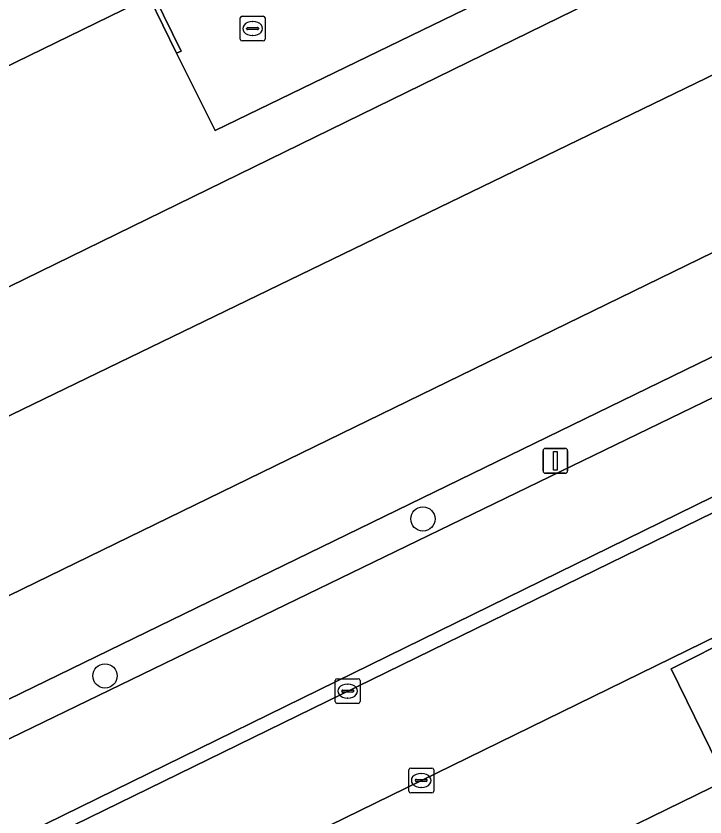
# Model space of a CAD drawing. Extents: x 160455 to 162082, y 388339 to 389736.
# Drawn here: x 161032.93 to 161060.7, y 388778.54 to 388810.82 of the extents above; entities that cross this region are included whole.
import ezdxf

# ---------------------------------------------------------------- set-up
doc = ezdxf.new("R2010")
doc.units = 0
for name, color, linetype in [('IMGEO_Boom', 7, 'Continuous'), ('IMGEO_Erf', 7, 'Continuous'), ('IMGEO_Fietspad_gesloten', 7, 'Continuous'), ('IMGEO_Groenvoorziening', 7, 'Continuous'), ('IMGEO_Haag', 7, 'Continuous'), ('IMGEO_Kolk', 7, 'Continuous'), ('IMGEO_Lichtmast', 7, 'Continuous'), ('IMGEO_Oever', 7, 'Continuous'), ('IMGEO_Pand', 7, 'Continuous'), ('IMGEO_Parkeervlak_open', 7, 'Continuous'), ('IMGEO_Rijbaan_lokaal_gesloten', 7, 'Continuous'), ('IMGEO_Rioolput', 7, 'Continuous'), ('IMGEO_Verkeerseiland_open', 7, 'Continuous'), ('IMGEO_Voetpad_open', 7, 'Continuous'), ('IMGEO_Waterloop', 7, 'Continuous')]:
    doc.layers.add(name, color=color, linetype=linetype)

msp = doc.modelspace()

# ---------------------------------------------------------------- linework, layer by layer
at = {"layer": 'IMGEO_Boom'}
for centre in [(161049.331, 388790.554), (161036.517, 388784.228)]:
    msp.add_circle(centre, 0.489, dxfattribs=at)
at = {"layer": 'IMGEO_Erf'}
msp.add_lwpolyline([(161035.872, 388822.341), (161040.643, 388812.566), (161038.528, 388811.582), (161039.585, 388809.412), (161039.397, 388809.332), (161040.961, 388806.207), (161054.1, 388812.586), (161050.122, 388820.699), (161046.473, 388818.97), (161043.073, 388825.849)], close=True, dxfattribs=at)
at = {"layer": 'IMGEO_Fietspad_gesloten'}
for points in [[(161145.643, 388832.943), (161218.307, 388868.529), (161216.855, 388871.693), (161215.708, 388871.145), (161212.675, 388869.73), (161150.663, 388839.341), (161081.251, 388805.232), (161079.266, 388804.288), (161032.258, 388781.507), (161027.12, 388778.997)], [(161027.242, 388774.896), (161145.643, 388832.943)]]:
    msp.add_lwpolyline(points, dxfattribs=at)
at = {"layer": 'IMGEO_Groenvoorziening'}
msp.add_lwpolyline([(161020.689, 388788.917), (161065.935, 388810.828), (161073.128, 388814.312), (161076.294, 388815.845), (161115.547, 388835.104), (161116.07, 388835.359), (161115.949, 388835.578), (161107.665, 388831.536), (161101.825, 388828.686), (161101.713, 388828.874), (161090.526, 388823.415), (161090.429, 388823.612), (161086.056, 388821.47), (161085.107, 388823.406), (161071.905, 388817.006), (161064.185, 388814.95), (161062.222, 388813.974), (161056.682, 388811.679), (161020.347, 388793.91)], dxfattribs=at)
msp.add_lwpolyline([(161079.266, 388804.288), (161078.925, 388804.933), (161078.571, 388805.645), (161031.609, 388782.799), (161031.928, 388782.163), (161032.258, 388781.507)], close=True, dxfattribs=at)
at = {"layer": 'IMGEO_Haag'}
msp.add_lwpolyline([(161079.266, 388804.288), (161078.925, 388804.933), (161078.571, 388805.645), (161031.609, 388782.799), (161031.928, 388782.163), (161032.258, 388781.507)], close=True, dxfattribs=at)
at = {"layer": 'IMGEO_Kolk'}
for p, q in [((161045.874, 388784.115), (161046.726, 388784.115)), ((161045.799, 388783.189), (161045.799, 388784.041)), ((161046.287, 388783.895), (161046.312, 388783.895)), ((161046.8, 388784.041), (161046.8, 388783.189)), ((161046.058, 388783.609), (161046.058, 388783.621)), ((161046.496, 388783.572), (161046.098, 388783.572)), ((161046.101, 388783.658), (161046.499, 388783.658)), ((161046.542, 388783.621), (161046.542, 388783.609)), ((161046.31, 388783.335), (161046.285, 388783.335)), ((161046.726, 388783.115), (161045.874, 388783.115)), ((161048.765, 388779.586), (161048.765, 388780.438)), ((161048.84, 388780.512), (161049.692, 388780.512)), ((161049.253, 388780.292), (161049.278, 388780.292)), ((161049.766, 388780.438), (161049.766, 388779.586)), ((161049.024, 388780.006), (161049.024, 388780.018)), ((161049.462, 388779.969), (161049.064, 388779.969)), ((161049.067, 388780.055), (161049.465, 388780.055)), ((161049.508, 388780.018), (161049.508, 388780.006)), ((161049.276, 388779.732), (161049.251, 388779.732)), ((161049.692, 388779.512), (161048.84, 388779.512))]:
    msp.add_line(p, q, dxfattribs=at)
for points in [[(161045.874, 388784.115), (161046.726, 388784.115)], [(161045.799, 388783.189), (161045.799, 388784.041)], [(161046.8, 388784.041), (161046.8, 388783.189)], [(161046.726, 388783.115), (161045.874, 388783.115)], [(161048.765, 388779.586), (161048.765, 388780.438)], [(161048.84, 388780.512), (161049.692, 388780.512)], [(161049.766, 388780.438), (161049.766, 388779.586)], [(161049.692, 388779.512), (161048.84, 388779.512)]]:
    msp.add_lwpolyline(points, dxfattribs=at)
for centre, radius, start, end in [((161045.876, 388784.039), 0.0765, 91.552, 178.448), ((161045.876, 388784.039), 0.0765, 91.552, 178.448), ((161046.724, 388784.039), 0.0765, 1.552, 88.448), ((161046.724, 388784.039), 0.0765, 1.552, 88.448), ((161046.098, 388783.618), 0.0403, 85.8775, 175.7526), ((161046.095, 388783.608), 0.0366, 178.938, 274.7102), ((161046.499, 388783.615), 0.043, 264.8664, 352.4533), ((161046.503, 388783.62), 0.0386, 1.7309, 96.639), ((161045.876, 388783.191), 0.0765, 181.552, 268.448), ((161045.876, 388783.191), 0.0765, 181.552, 268.448), ((161046.724, 388783.191), 0.0765, 271.552, 358.448), ((161046.724, 388783.191), 0.0765, 271.552, 358.448), ((161048.842, 388780.436), 0.0765, 91.552, 178.448), ((161048.842, 388780.436), 0.0765, 91.552, 178.448), ((161049.69, 388780.436), 0.0765, 1.552, 88.448), ((161049.69, 388780.436), 0.0765, 1.552, 88.448), ((161049.064, 388780.015), 0.0403, 85.8775, 175.7526), ((161049.061, 388780.005), 0.0366, 178.938, 274.7102), ((161049.465, 388780.012), 0.043, 264.8664, 352.4533), ((161049.469, 388780.017), 0.0386, 1.7309, 96.639), ((161048.842, 388779.588), 0.0765, 181.552, 268.448), ((161048.842, 388779.588), 0.0765, 181.552, 268.448), ((161049.69, 388779.588), 0.0765, 271.552, 358.448), ((161049.69, 388779.588), 0.0765, 271.552, 358.448)]:
    msp.add_arc(centre, radius, start, end, dxfattribs=at)
for centre, major_axis, ratio, start_param, end_param in [((161046.286, 388783.615), (-0.387, 0.002), 0.722429, 4.712389, 7.853982), ((161046.311, 388783.615), (-0.39, 0.002), 0.717154, 1.570796, 4.712389), ((161049.252, 388780.012), (-0.387, 0.002), 0.722429, 4.712389, 7.853982), ((161049.277, 388780.012), (-0.39, 0.002), 0.717154, 1.570796, 4.712389)]:
    msp.add_ellipse(centre, major_axis=major_axis, ratio=ratio, start_param=start_param, end_param=end_param, dxfattribs=at)
at = {"layer": 'IMGEO_Lichtmast'}
for p, q in [((161054.175, 388792.496), (161054.175, 388793.296)), ((161054.175, 388793.296), (161054.175, 388792.496)), ((161054.275, 388793.396), (161055.065, 388793.396)), ((161055.065, 388793.396), (161054.275, 388793.396)), ((161055.165, 388793.296), (161055.165, 388792.496)), ((161055.165, 388792.496), (161055.165, 388793.296)), ((161055.065, 388792.396), (161054.275, 388792.396)), ((161054.275, 388792.396), (161055.065, 388792.396))]:
    msp.add_line(p, q, dxfattribs=at)
msp.add_lwpolyline([(161054.595, 388793.271), (161054.745, 388793.271), (161054.745, 388792.521), (161054.595, 388792.521), (161054.595, 388793.271)], dxfattribs=at)
for centre, start, end in [((161054.275, 388793.296), 90, 180), ((161054.275, 388793.296), 90, 180), ((161055.065, 388793.296), 0, 90), ((161055.065, 388793.296), 360, 90), ((161054.275, 388792.496), 180, 270), ((161054.275, 388792.496), 180, 270), ((161055.065, 388792.496), 270, 0), ((161055.065, 388792.496), 270, 0)]:
    msp.add_arc(centre, 0.1, start, end, dxfattribs=at)
at = {"layer": 'IMGEO_Oever'}
msp.add_lwpolyline([(161212.132, 388870.817), (161215.13, 388874.642), (161214.331, 388876.285), (161203.521, 388870.721), (161077.309, 388809.227), (161070.115, 388805.722), (161023.553, 388783.036), (161023.976, 388782.399), (161023.881, 388782.347), (161025.08, 388779.904), (161025.219, 388779.982), (161025.336, 388779.747), (161031.609, 388782.799), (161078.571, 388805.645), (161080.564, 388806.614), (161150.141, 388840.461)], close=True, dxfattribs=at)
at = {"layer": 'IMGEO_Pand'}
msp.add_lwpolyline([(161030.762, 388807.922), (161038.293, 388811.594), (161039.397, 388809.332), (161039.585, 388809.412), (161038.528, 388811.582), (161040.643, 388812.566), (161035.872, 388822.341), (161035.073, 388823.978), (161033.464, 388827.274), (161034.896, 388827.986), (161034.808, 388828.171), (161026.923, 388844.28)], dxfattribs=at)
at = {"layer": 'IMGEO_Parkeervlak_open'}
msp.add_lwpolyline([(161082.062, 388796.093), (161078.226, 388794.162), (161065.667, 388788.03), (161049.243, 388780.002), (161033.284, 388772.189), (161035.634, 388767.369), (161046.946, 388772.901), (161044.714, 388777.433), (161046.208, 388778.167), (161048.451, 388773.617), (161061.541, 388780.008), (161059.333, 388784.517), (161067.356, 388788.537), (161069.624, 388783.959), (161082.844, 388790.46), (161081.289, 388793.525)], dxfattribs=at)
at = {"layer": 'IMGEO_Rijbaan_lokaal_gesloten'}
msp.add_lwpolyline([(161027.472, 388774.414), (161029.43, 388770.317), (161032.279, 388771.74), (161033.284, 388772.189), (161049.243, 388780.002), (161065.667, 388788.03), (161078.226, 388794.162), (161082.062, 388796.093), (161082.194, 388796.16), (161080.252, 388800.209)], close=True, dxfattribs=at)
at = {"layer": 'IMGEO_Rioolput'}
for p, q in [((161041.969, 388809.894), (161041.969, 388810.746)), ((161042.044, 388810.82), (161042.896, 388810.82)), ((161042.457, 388810.6), (161042.482, 388810.6)), ((161042.97, 388810.746), (161042.97, 388809.894)), ((161042.228, 388810.314), (161042.228, 388810.326)), ((161042.666, 388810.277), (161042.268, 388810.277)), ((161042.271, 388810.363), (161042.669, 388810.363)), ((161042.712, 388810.326), (161042.712, 388810.314)), ((161042.48, 388810.04), (161042.455, 388810.04)), ((161042.896, 388809.82), (161042.044, 388809.82))]:
    msp.add_line(p, q, dxfattribs=at)
for points in [[(161041.969, 388809.894), (161041.969, 388810.746)], [(161042.044, 388810.82), (161042.896, 388810.82)], [(161042.97, 388810.746), (161042.97, 388809.894)], [(161042.896, 388809.82), (161042.044, 388809.82)]]:
    msp.add_lwpolyline(points, dxfattribs=at)
for centre, radius, start, end in [((161042.046, 388810.744), 0.0765, 91.552, 178.448), ((161042.046, 388810.744), 0.0765, 91.552, 178.448), ((161042.894, 388810.744), 0.0765, 1.552, 88.448), ((161042.894, 388810.744), 0.0765, 1.552, 88.448), ((161042.268, 388810.323), 0.0403, 85.8775, 175.7526), ((161042.265, 388810.313), 0.0366, 178.938, 274.7102), ((161042.669, 388810.32), 0.043, 264.8664, 352.4533), ((161042.673, 388810.325), 0.0386, 1.7309, 96.639), ((161042.046, 388809.896), 0.0765, 181.552, 268.448), ((161042.046, 388809.896), 0.0765, 181.552, 268.448), ((161042.894, 388809.896), 0.0765, 271.552, 358.448), ((161042.894, 388809.896), 0.0765, 271.552, 358.448)]:
    msp.add_arc(centre, radius, start, end, dxfattribs=at)
for centre, major_axis, ratio, start_param, end_param in [((161042.456, 388810.32), (-0.387, 0.002), 0.722429, 4.712389, 7.853982), ((161042.481, 388810.32), (-0.39, 0.002), 0.717154, 1.570796, 4.712389)]:
    msp.add_ellipse(centre, major_axis=major_axis, ratio=ratio, start_param=start_param, end_param=end_param, dxfattribs=at)
at = {"layer": 'IMGEO_Verkeerseiland_open'}
msp.add_lwpolyline([(161027.242, 388774.896), (161027.472, 388774.414), (161080.252, 388800.209), (161094.935, 388807.394), (161145.947, 388832.322), (161161.331, 388839.874), (161181.749, 388849.825), (161201.051, 388859.288), (161217.631, 388867.4), (161218.804, 388867.981), (161218.307, 388868.529), (161145.643, 388832.943)], close=True, dxfattribs=at)
at = {"layer": 'IMGEO_Voetpad_open'}
for points in [[(161020.347, 388793.91), (161056.682, 388811.679), (161051.018, 388823.15), (161047.247, 388821.317), (161042.88, 388830.303), (161044.682, 388831.179), (161046.651, 388832.136), (161045.01, 388835.554), (161039.012, 388847.733), (161038.482, 388848.811), (161037.267, 388851.277), (161035.31, 388850.339), (161024.71, 388845.165)], [(161029.15, 388846.035), (161037.828, 388828.327), (161041.106, 388829.921), (161042.285, 388827.496), (161035.073, 388823.978), (161035.872, 388822.341), (161043.073, 388825.849), (161046.473, 388818.97), (161050.122, 388820.699), (161054.1, 388812.586), (161040.961, 388806.207), (161039.397, 388809.332), (161038.293, 388811.594), (161030.762, 388807.922)], [(161081.289, 388793.525), (161082.844, 388790.46), (161069.624, 388783.959), (161067.356, 388788.537), (161059.333, 388784.517), (161061.541, 388780.008), (161048.451, 388773.617), (161046.208, 388778.167), (161044.714, 388777.433), (161046.946, 388772.901), (161035.634, 388767.369), (161036.506, 388765.387), (161084.977, 388789.045)]]:
    msp.add_lwpolyline(points, dxfattribs=at)
at = {"layer": 'IMGEO_Waterloop'}
for points in [[(161259.547, 388906.282), (161229.012, 388891.034), (161228.696, 388890.843), (161228.364, 388890.681), (161228.02, 388890.549), (161227.665, 388890.448), (161225.313, 388889.428), (161225.062, 388889.306), (161222.715, 388888.168), (161221.187, 388887.428), (161216.46, 388885.136), (161214.92, 388884.39), (161213.309, 388883.608), (161211.511, 388882.737), (161211.254, 388882.611), (161211.389, 388882.333), (161186.866, 388870.321), (161184.889, 388868.866), (161116.07, 388835.359), (161115.547, 388835.104), (161076.294, 388815.845), (161073.128, 388814.312), (161065.935, 388810.828), (161020.689, 388788.917)], [(161023.553, 388783.036), (161070.115, 388805.722), (161077.309, 388809.227), (161203.521, 388870.721), (161214.331, 388876.285)]]:
    msp.add_lwpolyline(points, dxfattribs=at)

doc.saveas('drawing.dxf')
